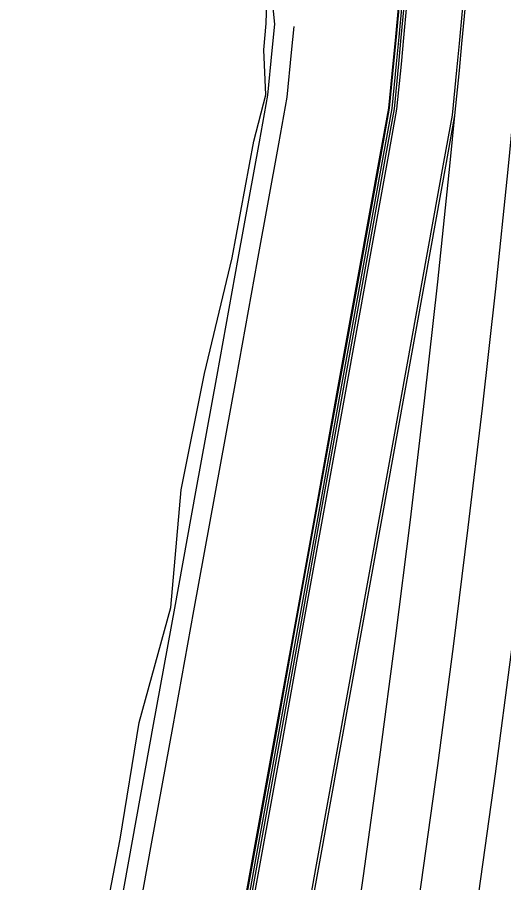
# Model space of a CAD drawing. Extents: x 1797478 to 1804836, y 246529 to 250952.
# Drawn here: x 1797478.1 to 1797578.2, y 246667.8 to 246845.8 of the extents above; entities that cross this region are included whole.
import ezdxf

# ---------------------------------------------------------------- set-up
doc = ezdxf.new("R2010")
doc.units = 0
for name, color, linetype in [('60', 7, 'Continuous'), ('DTCH-LINBTM', 7, 'Continuous'), ('DTCH-LINFRSLP', 7, 'Continuous'), ('EDPV-LINE', 7, 'Continuous'), ('LIMT-CSLINE', 7, 'Continuous'), ('SHDR-UPAV', 7, 'Continuous')]:
    doc.layers.add(name, color=color, linetype=linetype)

msp = doc.modelspace()

# ---------------------------------------------------------------- linework, layer by layer
for points in [[(1797532.31, 246560.45), (1797532.31, 246560.46), (1797534.25, 246571.85), (1797538.27, 246596.14), (1797542.12, 246620.47), (1797545.81, 246644.81), (1797549.35, 246669.18), (1797552.72, 246693.57), (1797555.93, 246717.98), (1797558.99, 246742.41), (1797561.88, 246766.86), (1797564.61, 246791.32), (1797567.18, 246815.8), (1797568.16, 246825.58), (1797568.16, 246825.58), (1797569.06, 246834.84), (1797569.58, 246840.3), (1797570.84, 246853.84), (1797571.89, 246864.88), (1797574.35, 246889.76), (1797576.04, 246906.8), (1797576.81, 246914.64)], [(1797507.2, 246565), (1797507.2, 246565.01), (1797509.25, 246576.3), (1797513.61, 246600.37), (1797517.97, 246624.44), (1797522.34, 246648.52), (1797526.7, 246672.6), (1797531.07, 246696.69), (1797535.44, 246720.8), (1797539.82, 246744.92), (1797544.19, 246769.05), (1797548.58, 246793.21), (1797552.96, 246817.38), (1797554.71, 246827.03), (1797554.71, 246827.03), (1797555.61, 246836.26), (1797556.13, 246841.7), (1797557.39, 246855.19)], [(1797507.71, 246564.91), (1797507.71, 246564.91), (1797509.76, 246576.21), (1797514.12, 246600.28), (1797518.49, 246624.35), (1797522.85, 246648.43), (1797527.22, 246672.52), (1797531.59, 246696.62), (1797535.96, 246720.73), (1797540.33, 246744.85), (1797544.71, 246768.99), (1797549.09, 246793.14), (1797553.48, 246817.32), (1797555.23, 246826.97), (1797555.23, 246826.98), (1797556.13, 246836.2), (1797556.65, 246841.64), (1797557.91, 246855.14)], [(1797508.17, 246564.83), (1797508.17, 246564.83), (1797510.22, 246576.12), (1797514.58, 246600.2), (1797518.94, 246624.28), (1797523.31, 246648.36), (1797527.68, 246672.45), (1797532.04, 246696.55), (1797536.42, 246720.67), (1797540.79, 246744.79), (1797545.17, 246768.93), (1797549.55, 246793.09), (1797553.94, 246817.27), (1797555.69, 246826.92), (1797555.69, 246826.93), (1797556.59, 246836.16), (1797557.11, 246841.6), (1797558.37, 246855.09)], [(1797520, 246562.69), (1797520, 246562.69), (1797522.05, 246574.02), (1797526.43, 246598.17), (1797530.81, 246622.33), (1797535.18, 246646.49), (1797539.56, 246670.66), (1797543.94, 246694.84), (1797548.33, 246719.03), (1797552.71, 246743.23), (1797557.1, 246767.45), (1797561.49, 246791.69), (1797565.89, 246815.94), (1797567.64, 246825.63), (1797567.64, 246825.63), (1797568.55, 246834.89), (1797569.07, 246840.35), (1797570.34, 246853.89)], [(1797520.51, 246562.59), (1797520.51, 246562.6), (1797522.56, 246573.93), (1797526.94, 246598.08), (1797531.31, 246622.24), (1797535.69, 246646.41), (1797540.07, 246670.58), (1797544.45, 246694.76), (1797548.84, 246718.96), (1797553.22, 246743.16), (1797557.61, 246767.39), (1797562, 246791.63), (1797566.4, 246815.89), (1797568.16, 246825.58), (1797568.16, 246825.58), (1797569.06, 246834.84), (1797569.58, 246840.3), (1797570.84, 246853.84)], [(1797520.51, 246562.59), (1797520.51, 246562.6), (1797522.56, 246573.93), (1797526.94, 246598.08), (1797531.31, 246622.24), (1797535.69, 246646.41), (1797540.07, 246670.58), (1797544.45, 246694.76), (1797548.84, 246718.96), (1797553.22, 246743.16), (1797557.61, 246767.39), (1797562, 246791.63), (1797566.4, 246815.89), (1797568.16, 246825.58), (1797568.16, 246825.58), (1797569.06, 246834.84), (1797569.58, 246840.3), (1797570.84, 246853.84)], [(1797544.12, 246558.31), (1797544.12, 246558.32), (1797546.07, 246569.74), (1797550.09, 246594.12), (1797553.96, 246618.52), (1797557.67, 246642.94), (1797561.21, 246667.39), (1797564.6, 246691.86), (1797567.82, 246716.35), (1797570.89, 246740.85), (1797573.79, 246765.38), (1797576.53, 246789.92), (1797579.1, 246814.48), (1797580.09, 246824.28), (1797580.09, 246824.29), (1797580.99, 246833.58), (1797581.52, 246839.05), (1797582.78, 246852.64)], [(1797555.93, 246556.17), (1797555.93, 246556.18), (1797557.88, 246567.64), (1797561.92, 246592.09), (1797565.8, 246616.57), (1797569.52, 246641.07), (1797573.08, 246665.6), (1797576.48, 246690.14), (1797579.71, 246714.71), (1797582.78, 246739.3), (1797585.7, 246763.9), (1797588.44, 246788.52), (1797591.03, 246813.16), (1797592.02, 246822.99), (1797592.02, 246823), (1797592.93, 246832.32), (1797593.45, 246837.81), (1797594.72, 246851.44)]]:
    msp.add_lwpolyline(points)
at = {"layer": '60'}
for points in [[(1797531.09, 246844.31), (1797529.74, 246857.97), (1797535.76, 246868.46), (1797544.66, 246892.7), (1797551.5, 246909.23), (1797559.79, 246916.33), (1797558.27, 246919.44), (1797558.27, 246919.44), (1797560.63, 246941.36), (1797564.05, 246961.56), (1797563.97, 246966.16)], [(1797478.12, 246570.27), (1797478.12, 246570.28), (1797479.71, 246581.55), (1797484.95, 246605.27), (1797490.28, 246628.99), (1797494.72, 246652.87), (1797499.26, 246676.74), (1797503.2, 246700.71), (1797509.73, 246724.34), (1797511.84, 246748.58), (1797516.63, 246772.48), (1797522.29, 246796.29), (1797526.77, 246820.28), (1797529.22, 246829.79), (1797529.22, 246829.79), (1797528.83, 246839.09), (1797529.33, 246844.49)]]:
    msp.add_lwpolyline(points, dxfattribs=at)
at = {"layer": 'DTCH-LINBTM'}
msp.add_lwpolyline([(1797482.43, 246569.49), (1797482.43, 246569.5), (1797484.46, 246580.71), (1797488.79, 246604.62), (1797493.13, 246628.52), (1797497.47, 246652.44), (1797501.81, 246676.36), (1797506.15, 246700.29), (1797510.5, 246724.23), (1797514.85, 246748.19), (1797519.21, 246772.16), (1797523.57, 246796.14), (1797527.94, 246820.15), (1797529.68, 246829.74), (1797529.68, 246829.74), (1797530.57, 246838.9), (1797531.09, 246844.31)], dxfattribs=at)
at = {"layer": 'DTCH-LINFRSLP'}
msp.add_lwpolyline([(1797486.36, 246568.78), (1797486.36, 246568.78), (1797488.4, 246580.01), (1797492.73, 246603.94), (1797497.07, 246627.88), (1797501.42, 246651.82), (1797505.76, 246675.76), (1797510.11, 246699.72), (1797514.46, 246723.69), (1797518.82, 246747.67), (1797523.18, 246771.66), (1797527.54, 246795.68), (1797531.91, 246819.71), (1797533.66, 246829.31), (1797533.66, 246829.31), (1797534.55, 246838.48), (1797535.07, 246843.89)], dxfattribs=at)
at = {"layer": 'EDPV-LINE'}
msp.add_lwpolyline([(1797520.51, 246562.59), (1797520.51, 246562.6), (1797522.56, 246573.93), (1797526.94, 246598.08), (1797531.31, 246622.24), (1797535.69, 246646.41), (1797540.07, 246670.58), (1797544.45, 246694.76), (1797548.84, 246718.96), (1797553.22, 246743.16), (1797557.61, 246767.39), (1797562, 246791.63), (1797566.4, 246815.89), (1797568.16, 246825.58), (1797568.16, 246825.58), (1797569.06, 246834.84), (1797569.58, 246840.3), (1797570.84, 246853.84)], dxfattribs=at)
msp.add_lwpolyline([(1797520.51, 246562.59), (1797520.51, 246562.6), (1797522.56, 246573.93), (1797526.94, 246598.08), (1797531.31, 246622.24), (1797535.69, 246646.41), (1797540.07, 246670.58), (1797544.45, 246694.76), (1797548.84, 246718.96), (1797553.22, 246743.16), (1797557.61, 246767.39), (1797562, 246791.63), (1797566.4, 246815.89), (1797568.16, 246825.58), (1797568.16, 246825.58), (1797569.06, 246834.84), (1797569.58, 246840.3), (1797570.84, 246853.84)], dxfattribs=at)
msp.add_lwpolyline([(1797520.51, 246562.59), (1797520.51, 246562.6), (1797522.56, 246573.93), (1797526.94, 246598.08), (1797531.31, 246622.24), (1797535.69, 246646.41), (1797540.07, 246670.58), (1797544.45, 246694.76), (1797548.84, 246718.96), (1797553.22, 246743.16), (1797557.61, 246767.39), (1797562, 246791.63), (1797566.4, 246815.89), (1797568.16, 246825.58), (1797568.16, 246825.58), (1797569.06, 246834.84), (1797569.58, 246840.3), (1797570.84, 246853.84)], dxfattribs=at)
msp.add_lwpolyline([(1797520.51, 246562.59), (1797520.51, 246562.6), (1797522.56, 246573.93), (1797526.94, 246598.08), (1797531.31, 246622.24), (1797535.69, 246646.41), (1797540.07, 246670.58), (1797544.45, 246694.76), (1797548.84, 246718.96), (1797553.22, 246743.16), (1797557.61, 246767.39), (1797562, 246791.63), (1797566.4, 246815.89), (1797568.16, 246825.58), (1797568.16, 246825.58), (1797569.06, 246834.84), (1797569.58, 246840.3), (1797570.84, 246853.84)], dxfattribs=at)
at = {"layer": 'LIMT-CSLINE'}
msp.add_lwpolyline([(1797494.72, 246652.87), (1797499.26, 246676.74), (1797503.2, 246700.71), (1797509.73, 246724.34), (1797511.84, 246748.58), (1797516.63, 246772.48), (1797522.29, 246796.29), (1797526.77, 246820.28), (1797529.22, 246829.79), (1797529.22, 246829.79), (1797528.83, 246839.09), (1797529.33, 246844.49), (1797529.74, 246857.97)], dxfattribs=at)
at = {"layer": 'SHDR-UPAV'}
for points in [[(1797507.03, 246565.04), (1797507.03, 246565.04), (1797509.07, 246576.33), (1797513.43, 246600.4), (1797517.8, 246624.47), (1797522.16, 246648.54), (1797526.53, 246672.63), (1797530.89, 246696.72), (1797535.27, 246720.82), (1797539.64, 246744.94), (1797544.02, 246769.08), (1797548.4, 246793.23), (1797552.78, 246817.4), (1797554.53, 246827.05), (1797554.54, 246827.05), (1797555.44, 246836.28), (1797555.96, 246841.72), (1797557.21, 246855.21)], [(1797508.7, 246564.73), (1797508.7, 246564.74), (1797510.75, 246576.03), (1797515.11, 246600.11), (1797519.47, 246624.19), (1797523.84, 246648.28), (1797528.21, 246672.37), (1797532.58, 246696.48), (1797536.95, 246720.59), (1797541.33, 246744.72), (1797545.7, 246768.87), (1797550.09, 246793.03), (1797554.47, 246817.21), (1797556.23, 246826.87), (1797556.23, 246826.87), (1797557.13, 246836.1), (1797557.65, 246841.54), (1797558.9, 246855.04)], [(1797508.7, 246564.73), (1797508.7, 246564.74), (1797510.75, 246576.03), (1797515.11, 246600.11), (1797519.47, 246624.19), (1797523.84, 246648.28), (1797528.21, 246672.37), (1797532.58, 246696.48), (1797536.95, 246720.59), (1797541.33, 246744.72), (1797545.7, 246768.87), (1797550.09, 246793.03), (1797554.47, 246817.21), (1797556.23, 246826.87), (1797556.23, 246826.87), (1797557.13, 246836.1), (1797557.65, 246841.54), (1797558.9, 246855.04)]]:
    msp.add_lwpolyline(points, dxfattribs=at)

doc.saveas('drawing.dxf')
